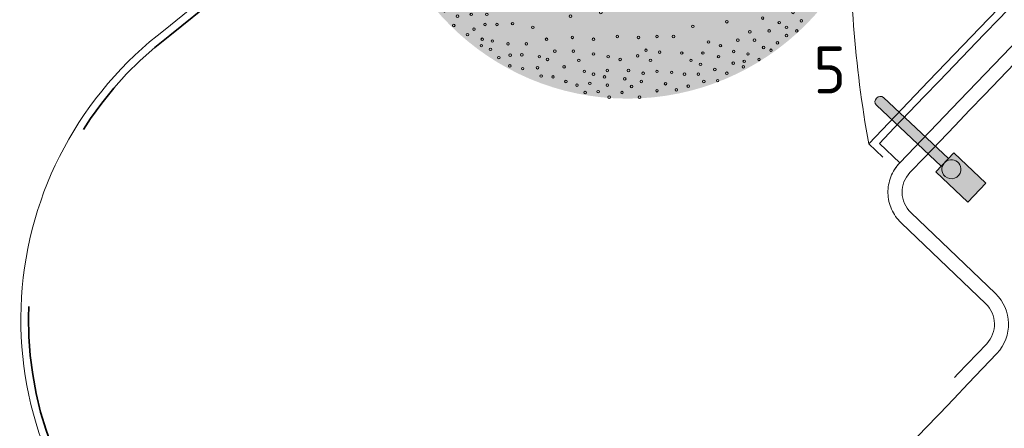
# Model space of a CAD drawing. Header units: metres. Extents: x 92403 to 95147, y 464428 to 465602.
# Tile 455 of 568: x 93261.98 to 93272.47, y 465115.22 to 465119.57. Entities that reach past the tile are written whole.
import ezdxf

# ---------------------------------------------------------------- set-up
doc = ezdxf.new("R2010")
doc.units = ezdxf.units.M
doc.linetypes.add('VH-OPSLUITBAND_80X200', pattern=[14, 8, -2, 2, -2])
doc.linetypes.add('VH-TROTTOIRBAND', pattern=[15, 5, -2, 2, -2, 2, -2])
doc.layers.get('0').update_dxf_attribs({"linetype": 'CONTINUOUS'})
doc.layers.add('B-XX-KL-ET_LS_OV_LICHTMAST-S', color=7, linetype='CONTINUOUS', lineweight=9, true_color=0xff0026)
doc.layers.add('N-RO-GR-BOOM-V', color=7, linetype='CONTINUOUS', lineweight=18, true_color=0x002600)
for name, color, linetype, lineweight in [('N-RO-GR-BEPLANTING_CULTUUR_PLANTVAK HEESTERS', 78, 'CONTINUOUS', 9), ('N-RO-VH-KANTOPSLUITING_OPSLUITBAND-G', 7, 'CONTINUOUS', 5), ('N-WE-IE-MEUBILAIR_WEGMEUBILAIR_LICHTMAST-T25', 7, 'CONTINUOUS', 25), ('N-WE-VH-KANTOPSLUITING_OPSLUITBAND_80X200-G', 7, 'VH-OPSLUITBAND_80X200', 35), ('N-WE-VH-KANTOPSLUITING_TROTTOIRBAND-G', 7, 'VH-TROTTOIRBAND', 35), ('N-WE-VH-KANTOPSLUITING_VOORKANTBAND-G', 50, 'CONTINUOUS', 35)]:
    doc.layers.add(name, color=color, linetype=linetype, lineweight=lineweight)
doc.layers.add('N-RO-GR-BOOM-S', color=7, linetype='CONTINUOUS', lineweight=9, true_color=0x005700, transparency=0.3)
doc.styles.add('NLCS-ISO-M200-T25', font='NLCS-ISO.ttf', dxfattribs={"height": 0.5})

# ---------------------------------------------------------------- blocks, each defined once
blk = doc.blocks.new('lichtmast + lumia')
at = {"linetype": 'Continuous', "true_color": 0xffffff}
h = blk.add_hatch(color=7, dxfattribs=at)
h.dxf.hatch_style = 1
h.paths.add_polyline_path([(0.1684293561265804, 0.01404278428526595), (-0.1435346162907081, 0.3661984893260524), (-0.3531934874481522, 0.1804681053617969), (-0.04122951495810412, -0.1716875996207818)])
at = {"color": 18, "true_color": 0x000000}
blk.add_lwpolyline([(0.1684293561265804, 0.01404278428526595), (-0.1435346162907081, 0.3661984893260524), (-0.3531934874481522, 0.1804681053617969), (-0.04122951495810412, -0.1716875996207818)], close=True, dxfattribs=at)
at = {"color": 18, "linetype": 'Continuous', "true_color": 0x000000}
blk.add_lwpolyline([(0.1012832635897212, 0, 0.9999999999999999), (-0.1012832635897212, 0, 0.9999999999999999), (0.1012832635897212, 0)], format="xyb", close=True, dxfattribs=at)
blk = doc.blocks.new('lichtmast + lumia + uithouder')
at = {"linetype": 'Continuous', "true_color": 0xffffff}
h = blk.add_hatch(color=7, dxfattribs=at)
h.dxf.hatch_style = 1
edge = h.paths.add_edge_path()
edge.add_line((-1.455191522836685e-11, 0), (-0.776435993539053, 0.5439916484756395))
edge.add_arc((-0.7399621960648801, 0.5875687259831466), 0.05682692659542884, 59.89695463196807, 230.0708352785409, ccw=False)
edge.add_line((-0.7114602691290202, 0.6367311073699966), (0.06497572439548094, 0.09273945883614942))
edge.add_line((0.06497572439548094, 0.09273945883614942), (-1.455191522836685e-11, 0))
at = {"color": 18, "linetype": 'Continuous', "true_color": 0x000000}
blk.add_lwpolyline([(-1.455191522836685e-11, 0), (-0.776435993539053, 0.5439916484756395, -0.9177278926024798), (-0.7114602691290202, 0.6367311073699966), (0.06497572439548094, 0.09273945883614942)], format="xyb", close=True, dxfattribs=at)
at = {"layer": 'B-XX-KL-ET_LS_OV_LICHTMAST-S', "linetype": 'Continuous', "rotation": 193.4471433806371}
blk.add_blockref('lichtmast + lumia', (0.1126741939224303, -0.01550170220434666), dxfattribs=at)
blk = doc.blocks.new('*U297')
at = {"layer": 'N-RO-GR-BOOM-V', "linetype": 'ByBlock', "ltscale": 1.000000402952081, "transparency": 33554567}
h = blk.add_hatch(color=98, dxfattribs=at)
h.dxf.hatch_style = 1
h.set_gradient(color1=(0, 51, 0), color2=(184, 200, 91), rotation=176.99999999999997, centered=1, name='INVCURVED')
edge = h.paths.add_edge_path()
edge.add_arc((0, 0), 1.5, 0, 360)
at = {"color": 0, "lineweight": -2}
for centre, radius in [((-0.09999299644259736, 1.478199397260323), 0.007581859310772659), ((-0.03971721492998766, 1.494879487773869), 0.007581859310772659), ((0.05884695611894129, 1.483885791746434), 0.007581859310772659), ((0.1467965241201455, 1.483885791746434), 0.007581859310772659), ((0.2013859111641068, 1.461898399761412), 0.007581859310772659), ((-0.4066792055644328, 1.423610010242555), 0.007581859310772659), ((-0.3028077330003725, 1.450904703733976), 0.007581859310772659), ((-0.2038644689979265, 1.44521830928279), 0.007581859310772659), ((-0.1272876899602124, 1.434603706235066), 0.007581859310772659), ((-0.06701190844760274, 1.428917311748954), 0.007581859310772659), ((0.02055856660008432, 1.439911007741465), 0.007581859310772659), ((0.05884695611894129, 1.417923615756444), 0.007581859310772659), ((0.1248091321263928, 1.417923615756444), 0.007581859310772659), ((0.1850849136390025, 1.406929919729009), 0.007581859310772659), ((0.2726553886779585, 1.456212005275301), 0.007581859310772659), ((0.3113228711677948, 1.423610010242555), 0.007581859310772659), ((0.365912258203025, 1.439911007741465), 0.007581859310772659), ((0.442489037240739, 1.417923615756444), 0.007581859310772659), ((-0.5712055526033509, 1.352340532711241), 0.007581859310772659), ((-0.5109297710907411, 1.395936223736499), 0.007581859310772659), ((-0.4779486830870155, 1.35764783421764), 0.007581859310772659), ((-0.3740772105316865, 1.368641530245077), 0.007581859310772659), ((-0.3410961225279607, 1.384942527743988), 0.007581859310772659), ((-0.2861276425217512, 1.384942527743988), 0.007581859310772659), ((-0.1382813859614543, 1.368641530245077), 0.007581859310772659), ((-0.0780056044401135, 1.374327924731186), 0.007581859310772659), ((0.07552704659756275, 1.35764783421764), 0.007581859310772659), ((0.2563543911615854, 1.35764783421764), 0.007581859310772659), ((0.3606049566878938, 1.35764783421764), 0.007581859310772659), ((0.4098870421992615, 1.384942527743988), 0.007581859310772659), ((0.4811565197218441, 1.390628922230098), 0.007581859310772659), ((0.5414323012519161, 1.374327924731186), 0.007581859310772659), ((0.5850279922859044, 1.346654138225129), 0.007581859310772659), ((-0.6864498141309, 1.292064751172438), 0.007581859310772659), ((-0.6094939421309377, 1.341346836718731), 0.007581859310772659), ((-0.543910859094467, 1.292064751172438), 0.007581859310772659), ((-0.4396602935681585, 1.330353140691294), 0.007581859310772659), ((-0.3081150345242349, 1.303058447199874), 0.007581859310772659), ((-0.258832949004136, 1.297372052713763), 0.007581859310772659), ((-0.1492750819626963, 1.292064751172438), 0.007581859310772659), ((-0.02303712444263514, 1.319359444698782), 0.007581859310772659), ((0.08652074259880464, 1.292064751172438), 0.007581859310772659), ((0.2070723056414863, 1.319359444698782), 0.007581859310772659), ((0.327623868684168, 1.314052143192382), 0.007581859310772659), ((0.4371817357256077, 1.324666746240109), 0.007581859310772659), ((0.5084512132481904, 1.324666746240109), 0.007581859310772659), ((0.5414323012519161, 1.292064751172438), 0.007581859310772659), ((0.6290027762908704, 1.314052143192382), 0.007581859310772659), ((0.6839712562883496, 1.324666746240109), 0.007581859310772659), ((-0.7467255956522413, 1.270077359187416), 0.007581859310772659), ((-0.7190518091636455, 1.226102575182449), 0.007581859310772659), ((-0.6534687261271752, 1.275384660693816), 0.007581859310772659), ((-0.494628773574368, 1.248089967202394), 0.007581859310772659), ((-0.3573971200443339, 1.264770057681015), 0.007581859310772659), ((-0.06701190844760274, 1.248089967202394), 0.007581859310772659), ((0.02055856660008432, 1.231788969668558), 0.007581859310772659), ((0.1740912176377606, 1.231788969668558), 0.007581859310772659), ((0.278341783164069, 1.242782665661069), 0.007581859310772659), ((0.3988933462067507, 1.281071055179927), 0.007581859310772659), ((0.4481754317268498, 1.23709627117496), 0.007581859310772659), ((0.5414323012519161, 1.226102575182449), 0.007581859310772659), ((0.7055795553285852, 1.270077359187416), 0.007581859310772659), ((0.7825354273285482, 1.270077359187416), 0.007581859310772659), ((-0.8452897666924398, 1.187814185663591), 0.007581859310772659), ((-0.7683338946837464, 1.209801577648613), 0.007581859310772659), ((-0.6754561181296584, 1.171513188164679), 0.007581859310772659), ((-0.5931929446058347, 1.204494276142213), 0.007581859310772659), ((-0.5602118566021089, 1.182506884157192), 0.007581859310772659), ((-0.4506539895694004, 1.187814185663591), 0.007581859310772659), ((-0.3630835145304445, 1.187814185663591), 0.007581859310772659), ((-0.2258518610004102, 1.209801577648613), 0.007581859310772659), ((-0.1219803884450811, 1.204494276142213), 0.007581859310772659), ((0.3329311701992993, 1.187814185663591), 0.007581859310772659), ((0.6236954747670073, 1.220795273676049), 0.007581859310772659), ((0.6892785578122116, 1.209801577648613), 0.007581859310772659), ((0.749554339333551, 1.220795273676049), 0.007581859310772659), ((0.8371248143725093, 1.215108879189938), 0.007581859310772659), ((-0.9275529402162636, 1.133224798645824), 0.007581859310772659), ((-0.8562834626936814, 1.116544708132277), 0.007581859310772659), ((-0.7577192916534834, 1.160519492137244), 0.007581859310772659), ((-0.7247382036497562, 1.122231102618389), 0.007581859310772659), ((-0.6477823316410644, 1.138532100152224), 0.007581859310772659), ((-0.5219234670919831, 1.116544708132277), 0.007581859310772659), ((-0.4396602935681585, 1.111237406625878), 0.007581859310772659), ((-0.2038644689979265, 1.111237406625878), 0.007581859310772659), ((-0.04502451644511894, 1.133224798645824), 0.007581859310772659), ((0.1028217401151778, 1.165826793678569), 0.007581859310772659), ((0.3988933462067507, 1.138532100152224), 0.007581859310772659), ((0.5414323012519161, 1.154833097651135), 0.007581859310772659), ((0.5907143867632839, 1.127538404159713), 0.007581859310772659), ((0.667291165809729, 1.144218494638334), 0.007581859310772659), ((0.7825354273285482, 1.160519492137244), 0.007581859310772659), ((0.8701059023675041, 1.149525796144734), 0.007581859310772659), ((0.9250743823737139, 1.160519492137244), 0.007581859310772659), ((0.9413753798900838, 1.111237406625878), 0.007581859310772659), ((-0.9878287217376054, 1.100243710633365), 0.007581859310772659), ((-0.9328602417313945, 1.07294901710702), 0.007581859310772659), ((-0.817995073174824, 1.067262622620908), 0.007581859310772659), ((-0.6974435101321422, 1.07294901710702), 0.007581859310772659), ((-0.6314813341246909, 1.094557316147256), 0.007581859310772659), ((-0.3630835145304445, 1.07294901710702), 0.007581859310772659), ((0.2013859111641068, 1.105551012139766), 0.007581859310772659), ((0.7768490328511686, 1.094557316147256), 0.007581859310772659), ((0.853804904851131, 1.094557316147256), 0.007581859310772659), ((0.9743564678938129, 1.078256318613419), 0.007581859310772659), ((1.012644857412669, 1.105551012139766), 0.007581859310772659), ((-1.081085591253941, 1.017980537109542), 0.007581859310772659), ((-1.01512341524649, 1.034660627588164), 0.007581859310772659), ((-0.9055655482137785, 1.001679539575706), 0.007581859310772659), ((-0.8233023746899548, 0.9959931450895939), 0.007581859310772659), ((-0.7683338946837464, 1.028974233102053), 0.007581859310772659), ((-0.6807634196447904, 1.006986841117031), 0.007581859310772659), ((-0.6204876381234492, 1.001679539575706), 0.007581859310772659), ((-0.5875065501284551, 1.045275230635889), 0.007581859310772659), ((-0.3520898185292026, 1.012673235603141), 0.007581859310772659), ((-0.1109866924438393, 1.039967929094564), 0.007581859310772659), ((0.02055856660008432, 1.023666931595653), 0.007581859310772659), ((0.1358028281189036, 1.012673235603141), 0.007581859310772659), ((0.3386175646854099, 1.045275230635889), 0.007581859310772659), ((0.6619838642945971, 1.001679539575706), 0.007581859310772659), ((0.7332533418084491, 1.039967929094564), 0.007581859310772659), ((0.7935291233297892, 1.006986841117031), 0.007581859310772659), ((0.8481185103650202, 0.9906858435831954), 0.007581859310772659), ((0.9413753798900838, 1.045275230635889), 0.007581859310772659), ((1.0179521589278, 1.034660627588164), 0.007581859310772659), ((1.089221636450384, 1.001679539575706), 0.007581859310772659), ((-1.13567497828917, 0.9414037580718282), 0.007581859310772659), ((-1.070091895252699, 0.9523974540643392), 0.007581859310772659), ((-0.8835781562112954, 0.9633911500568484), 0.007581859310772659), ((-0.79032128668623, 0.9467110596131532), 0.007581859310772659), ((-0.4669549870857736, 0.9796921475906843), 0.007581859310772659), ((-0.2641402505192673, 0.9796921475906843), 0.007581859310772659), ((0.2836490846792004, 0.9849994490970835), 0.007581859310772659), ((0.5247522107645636, 0.9796921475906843), 0.007581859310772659), ((0.9303816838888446, 0.9686984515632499), 0.007581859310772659), ((1.02363855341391, 0.9523974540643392), 0.007581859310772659), ((1.100215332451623, 0.9357173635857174), 0.007581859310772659), ((1.149497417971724, 0.9633911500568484), 0.007581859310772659), ((-1.206944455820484, 0.8921216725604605), 0.007581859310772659), ((-1.009816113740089, 0.9304100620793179), 0.007581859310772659), ((-0.7190518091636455, 0.9141090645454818), 0.007581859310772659), ((-0.5109297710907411, 0.8974289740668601), 0.007581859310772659), ((-0.1712624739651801, 0.9194163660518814), 0.007581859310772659), ((0.4151943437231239, 0.9084226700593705), 0.007581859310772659), ((0.6180090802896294, 0.8754415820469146), 0.007581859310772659), ((0.8591122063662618, 0.9141090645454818), 0.007581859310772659), ((1.001651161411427, 0.881127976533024), 0.007581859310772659), ((1.056619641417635, 0.881127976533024), 0.007581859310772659), ((1.111209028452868, 0.8974289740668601), 0.007581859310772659), ((1.188164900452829, 0.881127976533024), 0.007581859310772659), ((-1.173963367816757, 0.837153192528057), 0.007581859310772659), ((-1.081085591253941, 0.8428395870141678), 0.007581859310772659), ((-0.9821423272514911, 0.8591405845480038), 0.007581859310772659), ((-0.9108728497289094, 0.870134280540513), 0.007581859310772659), ((-0.8452897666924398, 0.870134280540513), 0.007581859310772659), ((-0.7520328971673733, 0.8261594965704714), 0.007581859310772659), ((-0.6697697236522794, 0.8591405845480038), 0.007581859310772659), ((-0.3956855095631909, 0.8538332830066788), 0.007581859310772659), ((0.1138154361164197, 0.8318458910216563), 0.007581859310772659), ((0.7605480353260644, 0.837153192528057), 0.007581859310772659), ((0.8974005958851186, 0.8261594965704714), 0.007581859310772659), ((1.127889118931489, 0.8428395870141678), 0.007581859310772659), ((1.204465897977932, 0.837153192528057), 0.007581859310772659), ((-1.289207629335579, 0.7658837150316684), 0.007581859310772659), ((-1.2342391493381, 0.782563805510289), 0.007581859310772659), ((-1.179649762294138, 0.7605764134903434), 0.007581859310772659), ((-1.075399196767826, 0.7605764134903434), 0.007581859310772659), ((-1.042418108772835, 0.8098584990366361), 0.007581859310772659), ((-0.9601549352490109, 0.8045511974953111), 0.007581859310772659), ((-0.09430660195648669, 0.782563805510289), 0.007581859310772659), ((0.3056364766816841, 0.7935575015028), 0.007581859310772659), ((1.012644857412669, 0.7658837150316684), 0.007581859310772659), ((1.067613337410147, 0.8098584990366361), 0.007581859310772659), ((1.133196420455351, 0.7878711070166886), 0.007581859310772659), ((1.253747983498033, 0.8045511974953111), 0.007581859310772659), ((-1.009816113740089, 0.7222880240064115), 0.007581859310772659), ((-0.878270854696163, 0.7275953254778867), 0.007581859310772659), ((-0.6204876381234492, 0.7056079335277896), 0.007581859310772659), ((-0.3191087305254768, 0.7275953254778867), 0.007581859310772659), ((0.6070153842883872, 0.7275953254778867), 0.007581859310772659), ((0.914080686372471, 0.7003006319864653), 0.007581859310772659), ((1.07822794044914, 0.738589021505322), 0.007581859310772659), ((1.138503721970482, 0.7166016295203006), 0.007581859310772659), ((1.220766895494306, 0.738589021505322), 0.007581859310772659), ((1.264741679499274, 0.7275953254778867), 0.007581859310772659), ((1.314023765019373, 0.7003006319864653), 0.007581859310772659), ((-1.283521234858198, 0.6839996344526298), 0.007581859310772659), ((-1.173963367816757, 0.6453321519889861), 0.007581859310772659), ((-1.004129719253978, 0.6563258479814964), 0.007581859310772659), ((-0.8452897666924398, 0.651018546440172), 0.007581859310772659), ((-0.8070013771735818, 0.662012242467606), 0.007581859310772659), ((-0.5602118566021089, 0.6453321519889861), 0.007581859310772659), ((0.4098870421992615, 0.6453321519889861), 0.007581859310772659), ((1.012644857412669, 0.6893069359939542), 0.007581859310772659), ((1.182478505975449, 0.662012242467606), 0.007581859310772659), ((1.275735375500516, 0.6400248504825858), 0.007581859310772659), ((-1.29451493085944, 0.607043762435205), 0.007581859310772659), ((0.7768490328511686, 0.634338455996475), 0.007581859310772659), ((0.9796637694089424, 0.6017364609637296), 0.007581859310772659), ((1.127889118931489, 0.6290311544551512), 0.007581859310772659), ((1.253747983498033, 0.6237238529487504), 0.007581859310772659), ((1.330324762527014, 0.6237238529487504), 0.007581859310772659), ((1.352312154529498, 0.5907427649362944), 0.007581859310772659), ((-1.365784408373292, 0.5744417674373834), 0.007581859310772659), ((-1.245232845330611, 0.5577616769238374), 0.007581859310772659), ((-1.162969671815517, 0.5524543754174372), 0.007581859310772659), ((-1.070091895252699, 0.5304669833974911), 0.007581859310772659), ((0.5797206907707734, 0.5467679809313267), 0.007581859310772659), ((1.089221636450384, 0.535774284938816), 0.007581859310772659), ((1.188164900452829, 0.5414606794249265), 0.007581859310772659), ((1.253747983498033, 0.5577616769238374), 0.007581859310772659), ((1.341318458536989, 0.5414606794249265), 0.007581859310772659), ((1.374299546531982, 0.5414606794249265), 0.007581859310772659), ((-1.365784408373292, 0.5084795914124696), 0.007581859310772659), ((-1.305508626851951, 0.4701912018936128), 0.007581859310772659), ((-0.9711486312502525, 0.5084795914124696), 0.007581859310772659), ((-0.8289887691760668, 0.4974858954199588), 0.007581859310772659), ((0.8757922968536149, 0.5031722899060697), 0.007581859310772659), ((1.259434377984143, 0.4811848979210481), 0.007581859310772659), ((1.396286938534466, 0.4864921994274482), 0.007581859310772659), ((-1.404072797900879, 0.4591975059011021), 0.007581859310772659), ((-1.19064345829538, 0.4372101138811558), 0.007581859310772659), ((-0.9548476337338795, 0.420909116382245), 0.007581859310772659), ((1.209773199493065, 0.4591975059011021), 0.007581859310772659), ((1.341318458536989, 0.4428965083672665), 0.007581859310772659), ((1.412587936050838, 0.4319028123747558), 0.007581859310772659), ((-1.349483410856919, 0.3606333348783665), 0.007581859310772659), ((-1.29451493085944, 0.3826207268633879), 0.007581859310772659), ((-1.108380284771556, 0.3826207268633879), 0.007581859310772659), ((0.755240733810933, 0.3659406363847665), 0.007581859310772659), ((1.0179521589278, 0.4000590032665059), 0.007581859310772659), ((1.127889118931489, 0.3716270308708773), 0.007581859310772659), ((1.286729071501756, 0.3659406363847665), 0.007581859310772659), ((1.390600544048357, 0.3826207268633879), 0.007581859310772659), ((-1.41506649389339, 0.3386459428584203), 0.007581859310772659), ((-1.223245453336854, 0.3113512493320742), 0.007581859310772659), ((-1.01512341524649, 0.3276522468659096), 0.007581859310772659), ((-0.741039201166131, 0.3166585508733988), 0.007581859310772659), ((1.231760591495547, 0.3333386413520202), 0.007581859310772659), ((1.374299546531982, 0.3113512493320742), 0.007581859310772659), ((1.445569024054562, 0.3223449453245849), 0.007581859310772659), ((-1.448047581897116, 0.2620691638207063), 0.007581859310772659), ((-1.365784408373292, 0.2783701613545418), 0.007581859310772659), ((-1.13036767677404, 0.2400817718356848), 0.007581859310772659), ((-0.9218665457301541, 0.2510754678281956), 0.007581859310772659), ((0.914080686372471, 0.2673764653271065), 0.007581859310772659), ((1.0179521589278, 0.2783701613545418), 0.007581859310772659), ((1.336011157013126, 0.2563827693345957), 0.007581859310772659), ((1.42358163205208, 0.2620691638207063), 0.007581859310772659), ((1.461870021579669, 0.2673764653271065), 0.007581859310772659), ((-1.41506649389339, 0.1907996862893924), 0.007581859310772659), ((-1.267220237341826, 0.2017933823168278), 0.007581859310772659), ((0.755240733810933, 0.1866296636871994), 0.007581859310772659), ((1.166177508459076, 0.1907996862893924), 0.007581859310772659), ((1.253747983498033, 0.2237807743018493), 0.007581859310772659), ((1.35799854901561, 0.174119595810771), 0.007581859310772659), ((1.456562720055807, 0.1907996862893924), 0.007581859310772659), ((-1.467760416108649, 0.1392430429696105), 0.007581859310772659), ((-1.349483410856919, 0.1525112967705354), 0.007581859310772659), ((-1.223245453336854, 0.1358312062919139), 0.007581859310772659), ((-1.102693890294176, 0.1358312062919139), 0.007581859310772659), ((1.259434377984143, 0.1142229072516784), 0.007581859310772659), ((1.325017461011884, 0.1468249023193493), 0.007581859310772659), ((1.412587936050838, 0.1358312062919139), 0.007581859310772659), ((1.472863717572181, 0.1635049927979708), 0.007581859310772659), ((-1.431746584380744, 0.1032292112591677), 0.007581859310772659), ((-1.29451493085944, 0.05394712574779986), 0.007581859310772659), ((-0.9218665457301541, 0.05394712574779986), 0.007581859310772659), ((0, 0), 0.09), ((0.881099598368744, 0.07024812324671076), 0.007581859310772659), ((0.9963438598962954, 0.08124181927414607), 0.007581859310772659), ((1.160491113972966, 0.07555542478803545), 0.007581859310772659), ((1.325017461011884, 0.08124181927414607), 0.007581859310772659), ((1.412587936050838, 0.08654912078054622), 0.007581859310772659), ((1.461870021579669, 0.0922355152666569), 0.007581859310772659), ((1.483857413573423, 0.05394712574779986), 0.007581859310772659), ((-1.475342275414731, 0.04826073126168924), 0.007581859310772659), ((-1.376778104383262, 0.04826073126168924), 0.007581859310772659), ((-1.19064345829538, 0.01527964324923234), 0.007581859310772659), ((-1.070091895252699, -0.00102135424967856), 0.007581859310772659), ((1.231760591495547, 0.02627333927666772), 0.007581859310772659), ((1.319710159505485, 0.01527964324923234), 0.007581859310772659), ((1.390600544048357, 0.03195973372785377), 0.007581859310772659), ((1.46755641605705, -0.00102135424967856), 0.007581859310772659), ((-1.478754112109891, -0.0305906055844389), 0.007581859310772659), ((-1.426060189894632, -0.0559898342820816), 0.007581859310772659), ((-1.391183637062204, -0.0468916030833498), 0.007581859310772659), ((-1.300201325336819, -0.02831604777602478), 0.007581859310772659), ((-0.7630265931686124, -0.02831604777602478), 0.007581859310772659), ((0.7988364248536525, -0.03248607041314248), 0.007581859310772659), ((1.336011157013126, -0.0559898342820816), 0.007581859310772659), ((1.385293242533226, -0.03930974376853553), 0.007581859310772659), ((1.472863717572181, -0.0559898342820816), 0.007581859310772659), ((-1.46472767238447, -0.1105792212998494), 0.007581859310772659), ((-1.327496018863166, -0.0885918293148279), 0.007581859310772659), ((-1.217938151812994, -0.1215729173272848), 0.007581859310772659), ((1.089221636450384, -0.07229083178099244), 0.007581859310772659), ((1.29203637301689, -0.1052719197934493), 0.007581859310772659), ((1.412587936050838, -0.0885918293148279), 0.007581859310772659), ((1.456562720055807, -0.09427822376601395), 0.007581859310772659), ((-1.02611711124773, -0.1325666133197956), 0.007581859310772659), ((0.9523690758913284, -0.1378739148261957), 0.007581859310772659), ((1.193472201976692, -0.1598613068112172), 0.007581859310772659), ((1.336011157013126, -0.1325666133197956), 0.007581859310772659), ((1.379985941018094, -0.1268802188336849), 0.007581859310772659), ((1.41827433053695, -0.1268802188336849), 0.007581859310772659), ((1.461870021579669, -0.1488676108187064), 0.007581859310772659), ((-1.46472767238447, -0.1871560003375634), 0.007581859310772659), ((-1.382464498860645, -0.2091433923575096), 0.007581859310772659), ((-1.283521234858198, -0.1981496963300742), 0.007581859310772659), ((-1.113687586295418, -0.1871560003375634), 0.007581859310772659), ((1.259434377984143, -0.1928423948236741), 0.007581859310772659), ((1.314023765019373, -0.2421244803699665), 0.007581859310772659), ((1.396286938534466, -0.2201370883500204), 0.007581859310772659), ((1.456562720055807, -0.2091433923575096), 0.007581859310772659), ((-1.437053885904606, -0.2531181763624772), 0.007581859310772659), ((-1.300201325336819, -0.2641118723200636), 0.007581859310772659), ((-0.8892645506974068, -0.2474317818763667), 0.007581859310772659), ((0.8647986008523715, -0.280412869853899), 0.007581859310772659), ((1.056619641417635, -0.2584254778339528), 0.007581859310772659), ((1.370887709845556, -0.2660073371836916), 0.007581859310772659), ((1.429268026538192, -0.2914065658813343), 0.007581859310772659), ((-1.429472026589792, -0.3535778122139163), 0.007581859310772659), ((-1.41506649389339, -0.3133939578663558), 0.007581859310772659), ((-1.341901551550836, -0.3262831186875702), 0.007581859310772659), ((-1.168656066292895, -0.3243876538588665), 0.007581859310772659), ((-0.6697697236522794, -0.3077075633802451), 0.007581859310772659), ((0.968670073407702, -0.3187012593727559), 0.007581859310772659), ((1.149497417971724, -0.3077075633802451), 0.007581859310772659), ((1.209773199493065, -0.3077075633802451), 0.007581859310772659), ((1.264741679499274, -0.302400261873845), 0.007581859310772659), ((1.303030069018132, -0.340688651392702), 0.007581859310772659), ((1.35799854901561, -0.3243876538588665), 0.007581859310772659), ((1.385293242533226, -0.3516823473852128), 0.007581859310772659), ((-1.371470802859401, -0.3789770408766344), 0.007581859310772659), ((-1.305508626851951, -0.3736697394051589), 0.007581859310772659), ((-1.239925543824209, -0.3956571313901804), 0.007581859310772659), ((-0.9878287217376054, -0.3789770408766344), 0.007581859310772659), ((-0.8013149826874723, -0.411958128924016), 0.007581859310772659), ((0.6945858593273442, -0.3611596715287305), 0.007581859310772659), ((1.347004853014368, -0.417265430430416), 0.007581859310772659), ((1.396286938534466, -0.417265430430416), 0.007581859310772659), ((1.447843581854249, -0.3645715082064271), 0.007581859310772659), ((-1.426060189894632, -0.4282591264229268), 0.007581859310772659), ((-1.300201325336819, -0.4722339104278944), 0.007581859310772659), ((-1.124681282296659, -0.4229518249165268), 0.007581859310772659), ((0.853804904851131, -0.4339455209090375), 0.007581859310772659), ((1.02363855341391, -0.4665475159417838), 0.007581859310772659), ((1.133196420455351, -0.4612402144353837), 0.007581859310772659), ((1.237446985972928, -0.4229518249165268), 0.007581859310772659), ((1.29772276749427, -0.4392528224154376), 0.007581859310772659), ((1.401594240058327, -0.4665475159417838), 0.007581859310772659), ((-1.245232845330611, -0.516208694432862), 0.007581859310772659), ((-1.168656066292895, -0.5052149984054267), 0.007581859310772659), ((-0.9711486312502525, -0.4942213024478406), 0.007581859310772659), ((-0.8945718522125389, -0.5325096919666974), 0.007581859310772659), ((1.231760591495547, -0.5215159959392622), 0.007581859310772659), ((1.319710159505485, -0.5052149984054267), 0.007581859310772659), ((1.35799854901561, -0.5215159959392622), 0.007581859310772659), ((-1.382464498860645, -0.5488106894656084), 0.007581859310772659), ((-1.316502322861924, -0.5761053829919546), 0.007581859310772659), ((-1.162969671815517, -0.5927854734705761), 0.007581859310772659), ((-1.064405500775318, -0.5488106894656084), 0.007581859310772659), ((-0.6314813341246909, -0.5707980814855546), 0.007581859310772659), ((0.7002722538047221, -0.554497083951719), 0.007581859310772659), ((0.9193879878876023, -0.554497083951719), 0.007581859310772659), ((1.237446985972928, -0.5870990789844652), 0.007581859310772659), ((1.29772276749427, -0.5654907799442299), 0.007581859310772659), ((-1.338489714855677, -0.6530612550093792), 0.007581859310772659), ((-1.2342391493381, -0.5980927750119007), 0.007581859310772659), ((-0.9658413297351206, -0.647374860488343), 0.007581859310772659), ((-0.4889423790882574, -0.647374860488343), 0.007581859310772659), ((0.8155165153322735, -0.609086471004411), 0.007581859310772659), ((1.089221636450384, -0.6147728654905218), 0.007581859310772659), ((1.188164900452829, -0.6200801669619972), 0.007581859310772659), ((1.24275428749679, -0.6363811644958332), 0.007581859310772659), ((1.325017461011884, -0.647374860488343), 0.007581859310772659), ((1.336011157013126, -0.609086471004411), 0.007581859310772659), ((-1.206944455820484, -0.6750486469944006), 0.007581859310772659), ((-1.102693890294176, -0.6913496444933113), 0.007581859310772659), ((-0.7520328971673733, -0.6693622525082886), 0.007581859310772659), ((0.4151943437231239, -0.690212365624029), 0.007581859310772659), ((1.127889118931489, -0.686042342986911), 0.007581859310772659), ((-1.267220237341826, -0.7569327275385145), 0.007581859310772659), ((-1.173963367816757, -0.7569327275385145), 0.007581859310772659), ((-0.9495403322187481, -0.751625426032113), 0.007581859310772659), ((-0.598500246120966, -0.740631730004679), 0.007581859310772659), ((0.667291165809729, -0.7186443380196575), 0.007581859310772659), ((0.8098301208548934, -0.767926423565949), 0.007581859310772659), ((0.914080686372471, -0.7186443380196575), 0.007581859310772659), ((1.02363855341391, -0.7463181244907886), 0.007581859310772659), ((1.144190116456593, -0.7626191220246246), 0.007581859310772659), ((1.215459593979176, -0.7133370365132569), 0.007581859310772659), ((1.270048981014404, -0.7133370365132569), 0.007581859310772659), ((-1.124681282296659, -0.817208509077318), 0.007581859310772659), ((-1.02611711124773, -0.7789201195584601), 0.007581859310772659), ((-0.8233023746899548, -0.817208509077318), 0.007581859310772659), ((-0.4176729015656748, -0.7789201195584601), 0.007581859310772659), ((-0.2425319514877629, -0.7789201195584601), 0.007581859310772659), ((0.09182804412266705, -0.8107639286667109), 0.007581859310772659), ((0.552425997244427, -0.7720964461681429), 0.007581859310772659), ((1.166177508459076, -0.7899138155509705), 0.007581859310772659), ((1.24275428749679, -0.7846065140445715), 0.007581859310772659), ((-1.201637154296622, -0.844882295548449), 0.007581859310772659), ((-0.9878287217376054, -0.8831706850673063), 0.007581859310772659), ((-0.6864498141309, -0.8558759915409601), 0.007581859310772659), ((0.3166301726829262, -0.8831706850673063), 0.007581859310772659), ((0.5634196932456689, -0.844882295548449), 0.007581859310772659), ((0.8155165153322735, -0.8774842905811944), 0.007581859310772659), ((0.9413753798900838, -0.8558759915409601), 0.007581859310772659), ((1.031220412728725, -0.8467777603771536), 0.007581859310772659), ((1.083914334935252, -0.8338885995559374), 0.007581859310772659), ((1.193472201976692, -0.8391959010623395), 0.007581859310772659), ((-1.173963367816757, -0.9214590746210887), 0.007581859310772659), ((-1.086392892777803, -0.8994716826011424), 0.007581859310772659), ((-0.9385466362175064, -0.9161517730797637), 0.007581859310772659), ((-0.7850139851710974, -0.9214590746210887), 0.007581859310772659), ((-0.4999360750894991, -0.926766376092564), 0.007581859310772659), ((0.009564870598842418, -0.9214590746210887), 0.007581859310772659), ((0.6729775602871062, -0.9161517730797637), 0.007581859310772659), ((0.7605480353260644, -0.9377600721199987), 0.007581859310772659), ((0.9796637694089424, -0.8884779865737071), 0.007581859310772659), ((1.056619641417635, -0.9161517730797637), 0.007581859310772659), ((1.149497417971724, -0.8884779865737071), 0.007581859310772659), ((-1.091700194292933, -0.9764275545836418), 0.007581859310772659), ((-0.9328602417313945, -0.9980358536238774), 0.007581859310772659), ((-0.8396033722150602, -0.9980358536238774), 0.007581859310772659), ((-0.1602687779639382, -0.987042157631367), 0.007581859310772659), ((0.1797776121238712, -0.95974746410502), 0.007581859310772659), ((0.4534827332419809, -0.970741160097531), 0.007581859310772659), ((0.9360680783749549, -0.9654338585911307), 0.007581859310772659), ((0.9853501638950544, -0.987042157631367), 0.007581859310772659), ((1.094908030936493, -0.970741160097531), 0.007581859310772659), ((1.138503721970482, -0.9487537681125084), 0.007581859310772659), ((-1.037110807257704, -1.063998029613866), 0.007581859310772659), ((-1.01512341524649, -1.009029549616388), 0.007581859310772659), ((-0.8505970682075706, -1.058311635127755), 0.007581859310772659), ((-0.779327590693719, -1.058311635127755), 0.007581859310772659), ((-0.6864498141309, -1.053004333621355), 0.007581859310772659), ((-0.3410961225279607, -1.009029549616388), 0.007581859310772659), ((0.5907143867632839, -1.042010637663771), 0.007581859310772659), ((0.8045228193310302, -1.020023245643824), 0.007581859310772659), ((0.9030869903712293, -1.047317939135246), 0.007581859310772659), ((1.034632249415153, -1.036324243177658), 0.007581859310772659), ((-0.9548476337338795, -1.11858741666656), 0.007581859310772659), ((-0.9165592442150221, -1.085985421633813), 0.007581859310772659), ((-0.5658982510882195, -1.074991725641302), 0.007581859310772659), ((0.3878996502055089, -1.069305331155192), 0.007581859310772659), ((0.7275669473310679, -1.102286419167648), 0.007581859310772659), ((0.8428112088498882, -1.096600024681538), 0.007581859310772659), ((0.9466826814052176, -1.074991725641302), 0.007581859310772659), ((1.007337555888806, -1.096600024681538), 0.007581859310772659), ((-0.8672771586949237, -1.146261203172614), 0.007581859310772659), ((-0.8070013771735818, -1.156875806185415), 0.007581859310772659), ((-0.7137445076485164, -1.173555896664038), 0.007581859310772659), ((-0.6041866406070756, -1.173555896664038), 0.007581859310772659), ((-0.483635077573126, -1.146261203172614), 0.007581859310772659), ((-0.3301024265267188, -1.13526750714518), 0.007581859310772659), ((-0.2038644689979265, -1.146261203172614), 0.007581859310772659), ((-0.06170460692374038, -1.12958111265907), 0.007581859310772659), ((0.06453335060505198, -1.13526750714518), 0.007581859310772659), ((0.1740912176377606, -1.12958111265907), 0.007581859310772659), ((0.2726553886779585, -1.12958111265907), 0.007581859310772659), ((0.4811565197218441, -1.162562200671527), 0.007581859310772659), ((0.6562974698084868, -1.151568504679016), 0.007581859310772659), ((0.755240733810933, -1.151568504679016), 0.007581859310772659), ((0.892093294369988, -1.167869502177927), 0.007581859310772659), ((0.9466826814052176, -1.124273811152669), 0.007581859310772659), ((-0.8725844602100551, -1.184549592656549), 0.007581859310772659), ((-0.817995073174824, -1.206536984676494), 0.007581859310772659), ((-0.6314813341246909, -1.239138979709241), 0.007581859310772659), ((-0.4343529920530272, -1.217151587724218), 0.007581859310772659), ((-0.3244160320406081, -1.217151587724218), 0.007581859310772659), ((-0.2038644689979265, -1.233831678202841), 0.007581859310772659), ((0.1085081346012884, -1.211844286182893), 0.007581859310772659), ((0.1903922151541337, -1.22283798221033), 0.007581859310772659), ((0.3219374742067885, -1.228145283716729), 0.007581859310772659), ((0.4481754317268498, -1.228145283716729), 0.007581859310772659), ((0.552425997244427, -1.184549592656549), 0.007581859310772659), ((0.6312773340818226, -1.21942614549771), 0.007581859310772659), ((0.7165732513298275, -1.233831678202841), 0.007581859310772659), ((0.8098301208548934, -1.195543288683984), 0.007581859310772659), ((0.853804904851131, -1.211844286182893), 0.007581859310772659), ((-0.7683338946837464, -1.255819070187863), 0.007581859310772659), ((-0.7004762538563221, -1.241413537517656), 0.007581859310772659), ((-0.5272307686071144, -1.250132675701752), 0.007581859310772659), ((-0.4779486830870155, -1.266433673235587), 0.007581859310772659), ((-0.2918140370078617, -1.272120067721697), 0.007581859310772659), ((-0.1162939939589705, -1.250132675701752), 0.007581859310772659), ((-0.04502451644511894, -1.266433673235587), 0.007581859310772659), ((0.05884695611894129, -1.244825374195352), 0.007581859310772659), ((0.1358028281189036, -1.272120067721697), 0.007581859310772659), ((0.3769059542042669, -1.272120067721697), 0.007581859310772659), ((0.43376989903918, -1.296002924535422), 0.007581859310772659), ((0.5414323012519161, -1.250132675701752), 0.007581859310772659), ((0.6290027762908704, -1.288421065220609), 0.007581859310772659), ((0.6945858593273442, -1.277427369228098), 0.007581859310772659), ((0.7825354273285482, -1.266433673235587), 0.007581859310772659), ((-0.702750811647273, -1.305101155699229), 0.007581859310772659), ((-0.6261740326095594, -1.321402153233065), 0.007581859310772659), ((-0.5382244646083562, -1.316094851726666), 0.007581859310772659), ((-0.3793845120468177, -1.310408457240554), 0.007581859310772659), ((-0.258832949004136, -1.337703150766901), 0.007581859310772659), ((-0.2038644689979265, -1.354383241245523), 0.007581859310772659), ((-0.1219803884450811, -1.332395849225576), 0.007581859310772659), ((0.00425756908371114, -1.332395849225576), 0.007581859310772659), ((0.09182804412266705, -1.348696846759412), 0.007581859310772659), ((0.1740912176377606, -1.337703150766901), 0.007581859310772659), ((0.2616616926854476, -1.343389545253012), 0.007581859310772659), ((0.3386175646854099, -1.354383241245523), 0.007581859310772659), ((0.4208807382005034, -1.354383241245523), 0.007581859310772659), ((0.5194449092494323, -1.326709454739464), 0.007581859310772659), ((0.5907143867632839, -1.348696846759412), 0.007581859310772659), ((0.6892785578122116, -1.310408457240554), 0.007581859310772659), ((-0.5162370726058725, -1.365376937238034), 0.007581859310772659), ((-0.4453466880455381, -1.370684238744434), 0.007581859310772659), ((-0.3683908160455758, -1.397978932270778), 0.007581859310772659), ((-0.2258518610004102, -1.408972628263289), 0.007581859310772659), ((-0.1382813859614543, -1.370684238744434), 0.007581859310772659), ((-0.01772982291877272, -1.381677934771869), 0.007581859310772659), ((0.08083434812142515, -1.397978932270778), 0.007581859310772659), ((0.2256478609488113, -1.411247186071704), 0.007581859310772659), ((0.4534827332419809, -1.397978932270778), 0.007581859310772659), ((0.5357459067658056, -1.392671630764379), 0.007581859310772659), ((-0.3028077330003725, -1.4199663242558), 0.007581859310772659), ((-0.253525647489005, -1.463941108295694), 0.007581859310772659), ((-0.1765697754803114, -1.458254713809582), 0.007581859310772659), ((-0.1219803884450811, -1.4199663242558), 0.007581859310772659), ((-0.03403082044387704, -1.463941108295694), 0.007581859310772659), ((0.0228331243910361, -1.42754818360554), 0.007581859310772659), ((0.1740912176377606, -1.452947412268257), 0.007581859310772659), ((0.289335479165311, -1.447261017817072), 0.007581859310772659), ((0.3606049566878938, -1.425652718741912), 0.007581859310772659), ((-0.1109866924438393, -1.491235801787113), 0.007581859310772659), ((0.06984065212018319, -1.491235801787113), 0.007581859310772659)]:
    blk.add_circle(centre, radius, dxfattribs=at)

msp = doc.modelspace()

# ---------------------------------------------------------------- linework, layer by layer
at = {"layer": 'N-RO-GR-BEPLANTING_CULTUUR_PLANTVAK HEESTERS', "lineweight": 9, "flags": 128}
msp.add_lwpolyline([(93271.58072989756, 465126.0404690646, -0.2433248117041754), (93271.58010693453, 465123.1805253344, 0.1354019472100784), (93270.83690322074, 465120.7678925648, 0.05243059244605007), (93271.0265953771, 465118.2471013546, -1.19823857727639)], format="xyb", dxfattribs=at)
at = {"layer": 'N-RO-VH-KANTOPSLUITING_OPSLUITBAND-G'}
msp.add_arc((93271.68155417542, 465117.7310414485), 0.4499999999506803, 136.2589383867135, 146.4992867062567, dxfattribs=at)
at = {"layer": 'N-WE-VH-KANTOPSLUITING_OPSLUITBAND_80X200-G', "flags": 128}
msp.add_lwpolyline([(93266.66819851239, 465110.2682744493), (93263.22798902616, 465113.6520039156, -0.4606260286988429), (93263.58120488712, 465119.3997922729), (93278.88873649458, 465131.8233773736), (93281.38575891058, 465128.7453204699, 0.007736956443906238), (93271.02659537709, 465118.2471013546), (93271.30630864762, 465117.9794177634)], format="xyb", dxfattribs=at)
at = {"layer": 'N-WE-VH-KANTOPSLUITING_TROTTOIRBAND-G', "lineweight": 15, "flags": 128}
msp.add_lwpolyline([(93409.22620762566, 465234.0194362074), (93409.12865249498, 465233.9396507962, 0.4142135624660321), (93409.0652026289, 465233.3064256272), (93409.85655721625, 465232.3388214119, -0.414213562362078), (93409.81425730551, 465231.9166712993), (93381.52234267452, 465208.7781441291, -0.4142135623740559), (93381.10019256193, 465208.8204440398), (93380.30883797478, 465209.788048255, 0.4142135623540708), (93379.6756128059, 465209.851498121), (93376.04975361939, 465206.8860911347), (93364.7720641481, 465197.4289392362, 0.4142135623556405), (93364.7164021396, 465196.7949820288), (93365.51958991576, 465195.8371775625, -0.4142135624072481), (93365.4824819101, 465195.4145394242), (93362.34088326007, 465192.780083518, -0.4142135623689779), (93361.91824512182, 465192.8171915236), (93361.11420895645, 465193.7760076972, 0.412864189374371), (93360.4818441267, 465193.8329987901), (93349.4016381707, 465184.6281015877, 0.4105417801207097), (93349.33947252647, 465183.9987751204), (93350.12772249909, 465183.0253310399, -0.4005312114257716), (93350.08783779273, 465182.5980758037, -0.00624300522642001), (93337.59694746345, 465172.777867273), (93333.77386303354, 465169.7724176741, -0.4142135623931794), (93333.35260802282, 465169.8228578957), (93332.58007721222, 465170.8055562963, 0.4142135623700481), (93331.94819469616, 465170.8812166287), (93312.76592191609, 465155.8014152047, 0.4142135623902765), (93312.69026158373, 465155.1695326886), (93313.4530880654, 465154.1991786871, -0.4046260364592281), (93313.40991098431, 465153.7836883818, 0.006584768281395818), (93307.84968238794, 465149.4868792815, 0.0007773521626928), (93307.84931757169, 465149.4865886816, -0.4145501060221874), (93307.42728734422, 465149.5339585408), (93306.64822770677, 465150.5117100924, 0.4145410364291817), (93306.01546982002, 465150.5829155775, 0.01113529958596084), (93296.82985029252, 465142.9059798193, 0.00050503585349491), (93294.92943696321, 465141.1246417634, 0.4142817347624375), (93294.90957957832, 465140.4884814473), (93295.76559228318, 465139.5775194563, -0.4137453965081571), (93295.7522219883, 465139.1532884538, 0.001355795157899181), (93290.67901249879, 465134.3567665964, 0.0004311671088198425), (93290.67882515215, 465134.3565881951, -0.4149843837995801), (93290.25478696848, 465134.3671514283), (93289.39315453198, 465135.2729167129, 0.41428173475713), (93288.75688086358, 465135.288730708, 0.001894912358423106), (93281.70306045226, 465128.5243441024, 0.007732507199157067), (93271.35644185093, 465118.0421716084, 0.4143982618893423), (93271.37062908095, 465117.4057330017), (93272.27404364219, 465116.5422624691, -0.4109407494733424), (93272.28336074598, 465116.1172086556, 0.003748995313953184), (93267.41349969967, 465110.9351156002), (93267.26662102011, 465110.7855569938, -0.385792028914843), (93260.76285067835, 465110.4076440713), (93253.91245755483, 465115.928683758), (93247.14868926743, 465121.3922241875), (93239.93267225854, 465127.2285171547), (93232.6417733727, 465133.0977256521), (93225.2268281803, 465139.1635905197), (93210.81728473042, 465150.7938421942), (93209.77014246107, 465151.6249383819), (93201.83746426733, 465158.1229513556), (93199.91064924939, 465159.6492951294), (93198.36093343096, 465160.8770699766), (93192.87344971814, 465165.2248879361, -0.4633750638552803), (93192.68010969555, 465171.0963077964), (93202.2874474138, 465179.7962132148, -0.4142135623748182), (93202.71119125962, 465179.7752095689), (93203.55023334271, 465178.8486522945, 0.4142135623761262), (93204.18584911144, 465178.8171468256), (93218.56601801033, 465191.8390799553, 0.4142135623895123), (93218.59752347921, 465192.474695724), (93217.75848139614, 465193.4012529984, -0.414213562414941), (93217.77948504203, 465193.8249968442), (93218.27941079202, 465194.2777036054), (93222.85249066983, 465197.8135798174), (93223.97839364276, 465198.6619714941), (93225.03083329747, 465199.4201164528), (93227.81206252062, 465201.3614645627), (93227.86853999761, 465201.4014488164)], format="xyb", dxfattribs=at)
at = {"layer": 'N-WE-VH-KANTOPSLUITING_VOORKANTBAND-G', "linetype": 'Continuous', "lineweight": 15}
for points in [[(93210.72355263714, 465150.6767325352), (93225.13223346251, 465139.0471771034), (93232.54725313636, 465132.9812513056), (93239.83847767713, 465127.1117806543), (93247.05443351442, 465121.2755372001), (93253.8182661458, 465115.8119447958), (93260.66872367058, 465110.2908532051, 0.3857920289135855), (93267.37364154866, 465110.6804541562), (93267.5220712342, 465110.8315920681, -0.003750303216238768), (93272.39207959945, 465116.013863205, 0.411486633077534), (93272.37799166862, 465116.650405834), (93271.47427077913, 465117.5141691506, -0.4143982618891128), (93271.46481262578, 465117.9384615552, -0.007732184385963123), (93281.80773369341, 465128.4169016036, -0.001894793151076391), (93288.86029142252, 465135.1800741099, -0.4142817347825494), (93289.28447386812, 465135.1695314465), (93290.14604794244, 465134.2638275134, 0.4149167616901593), (93290.7823597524, 465134.2480497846, -0.001355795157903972), (93295.85500816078, 465139.0440410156, 0.4137453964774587), (93295.87490389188, 465139.6802373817), (93295.01889118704, 465140.5911993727, -0.414281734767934), (93295.03212944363, 465141.0153062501, -0.0005045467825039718), (93296.93047982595, 465142.7947141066, -0.0111329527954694), (93306.10907514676, 465150.4657061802, -0.4145410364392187)], [(93271.35644185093, 465118.0421716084), (93271.13970030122, 465118.2495917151, -0.007733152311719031), (93281.49371410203, 465128.7392292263), (93278.9004641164, 465131.935904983), (93263.53080489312, 465119.4619198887, 0.4603554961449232), (93263.17189060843, 465113.5949691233), (93266.6022579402, 465110.2209202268)]]:
    msp.add_lwpolyline(points, format="xyb", dxfattribs=at)

# ---------------------------------------------------------------- block references
at = {"layer": 'B-XX-KL-ET_LS_OV_LICHTMAST-S', "rotation": 351.7442235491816}
msp.add_blockref('lichtmast + lumia + uithouder', (93271.79790807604, 465118.0063441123), dxfattribs=at)
at = {"layer": 'N-RO-GR-BOOM-S', "xscale": 1.787282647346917, "yscale": 1.787282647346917, "zscale": 1.787282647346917}
msp.add_blockref('*U297', (93268.45907192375, 465121.4078112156), dxfattribs=at)

# ---------------------------------------------------------------- texts
at = {"layer": 'N-WE-IE-MEUBILAIR_WEGMEUBILAIR_LICHTMAST-T25', "insert": (93270.43715898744, 465119.2831777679), "char_height": 0.5, "attachment_point": 1, "style": 'NLCS-ISO-M200-T25'}
msp.add_mtext_dynamic_manual_height_columns('5', width=3.783488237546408, gutter_width=6.25, heights=[0], dxfattribs=at)

doc.saveas('drawing.dxf')
